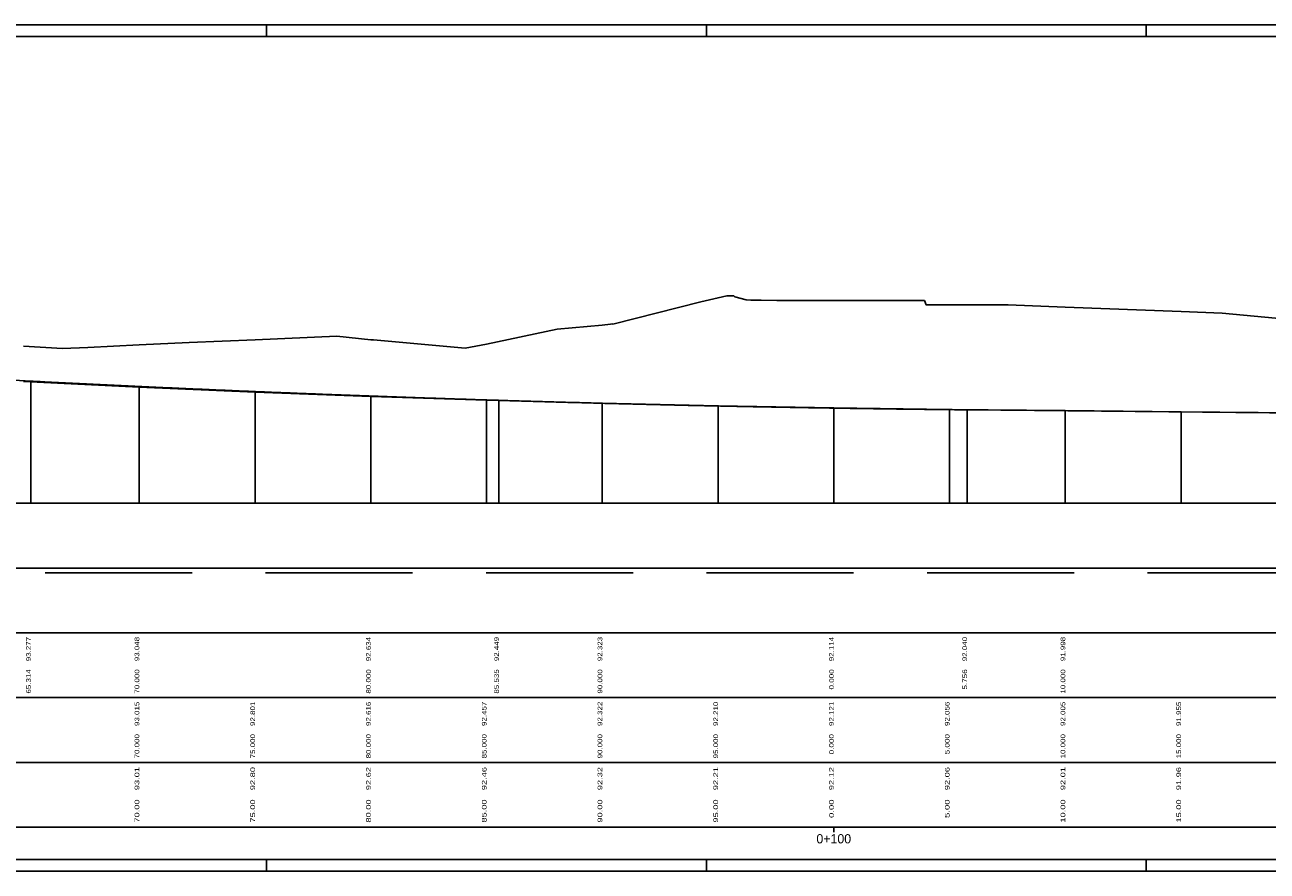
# Model space of a CAD drawing. Header units: metres. Extents: x 3458045 to 3462392, y 5482308 to 5484762.
# Tile 439 of 458: x 3461024 to 3461078, y 5484220 to 5484257. Entities that reach past the tile are written whole.
import ezdxf
from ezdxf.enums import TextEntityAlignment as Align

# ---------------------------------------------------------------- set-up
doc = ezdxf.new("R2010")
doc.units = ezdxf.units.M
doc.linetypes.add('VERDECKT', pattern=[9.525, 6.35, -3.175])
doc.layers.add('0000000___LAENG_01_Standard', color=1, linetype='CONTINUOUS')
doc.layers.add('STRAB_BW-Axe_LU-MA_100_100_Neu', color=1, linetype='CONTINUOUS')
doc.layers.add('SP_Höhenplan-Beschriftung-Linien', color=2, linetype='CONTINUOUS', lineweight=25)
doc.styles.add('TS001', font='Card001.shx', dxfattribs={"height": 0.2})

msp = doc.modelspace()

# ---------------------------------------------------------------- linework, layer by layer
at = {"layer": '0000000___LAENG_01_Standard'}
for p, q in [((3461024.4984, 5484241.2703), (3461024.4984, 5484235.9936)), ((3461029.1844, 5484241.0412), (3461029.1844, 5484235.9936)), ((3461034.1844, 5484240.7944), (3461034.1844, 5484235.9936)), ((3461039.1844, 5484240.6275), (3461039.1844, 5484235.9936)), ((3461044.1844, 5484240.4508), (3461044.1844, 5484235.9936)), ((3461044.7192, 5484240.4426), (3461044.7192, 5484235.9936)), ((3461049.1844, 5484240.3162), (3461049.1844, 5484235.9936)), ((3461054.1844, 5484240.2035), (3461054.1844, 5484235.9936)), ((3461059.1844, 5484240.1151), (3461059.1844, 5484235.9936)), ((3461064.1844, 5484240.0496), (3461064.1844, 5484235.9936)), ((3461064.94, 5484240.0333), (3461064.94, 5484235.9936)), ((3461069.1844, 5484239.9989), (3461069.1844, 5484235.9936)), ((3461074.1844, 5484239.9489), (3461074.1844, 5484235.9936))]:
    msp.add_line(p, q, dxfattribs=at)
at = {"layer": '0000000___LAENG_01_Standard', "color": 2}
for p, q in [((3460950.1844, 5484235.9936), (3461680.1844, 5484235.9936)), ((3461680.1844, 5484235.9936), (3460950.1844, 5484235.9936)), ((3460950.1844, 5484233.1936), (3461680.1844, 5484233.1936)), ((3461680.1844, 5484233.1936), (3460950.1844, 5484233.1936)), ((3460950.1844, 5484230.3936), (3461680.1844, 5484230.3936)), ((3461680.1844, 5484230.3936), (3460950.1844, 5484230.3936)), ((3460950.1844, 5484227.5936), (3461680.1844, 5484227.5936)), ((3461680.1844, 5484227.5936), (3460950.1844, 5484227.5936)), ((3460950.1844, 5484224.7936), (3461680.1844, 5484224.7936)), ((3461680.1844, 5484224.7936), (3460950.1844, 5484224.7936)), ((3460950.1844, 5484221.9936), (3461680.1844, 5484221.9936)), ((3461059.1844, 5484221.9936), (3461059.1844, 5484221.7736))]:
    msp.add_line(p, q, dxfattribs=at)
at = {"layer": '0000000___LAENG_01_Standard', "color": 39, "flags": 128}
msp.add_lwpolyline([(3461024.1844, 5484242.7785), (3461025.8662, 5484242.6795), (3461026.9627, 5484242.7324), (3461029.1844, 5484242.84), (3461031.343, 5484242.9469), (3461031.344, 5484242.9469), (3461034.1844, 5484243.0587), (3461037.7227, 5484243.2206), (3461039.1844, 5484243.0645), (3461039.3073, 5484243.052), (3461043.2555, 5484242.6976), (3461044.1844, 5484242.8735), (3461047.2377, 5484243.5165), (3461049.1844, 5484243.6981), (3461049.5407, 5484243.7369), (3461049.6217, 5484243.7464), (3461049.6321, 5484243.7442), (3461049.6466, 5484243.7385), (3461053.4398, 5484244.698), (3461054.1844, 5484244.8751), (3461054.5679, 5484244.9654), (3461054.8101, 5484244.9656), (3461054.8533, 5484244.9658), (3461054.8597, 5484244.9646), (3461054.8607, 5484244.9649), (3461054.8614, 5484244.9645), (3461054.9047, 5484244.9197), (3461055.4064, 5484244.7834), (3461055.5991, 5484244.7696), (3461055.9786, 5484244.7733), (3461055.9889, 5484244.7677), (3461056.0549, 5484244.7682), (3461056.7286, 5484244.7628), (3461056.9086, 5484244.7627), (3461059.1844, 5484244.7594), (3461061.5912, 5484244.7594), (3461061.9495, 5484244.7534), (3461062.7817, 5484244.7561), (3461063.0979, 5484244.7524), (3461063.1783, 5484244.566), (3461063.2756, 5484244.5659), (3461064.1844, 5484244.5662), (3461066.7214, 5484244.5668), (3461069.1844, 5484244.471), (3461074.1844, 5484244.2765), (3461075.9547, 5484244.2076), (3461079.1844, 5484243.9126)], dxfattribs=at)
at = {"layer": '0000000___LAENG_01_Standard', "color": 10, "flags": 128}
msp.add_lwpolyline([(3461023.7601, 5484241.3082), (3461024.4984, 5484241.2703), (3461024.5984, 5484241.2652), (3461024.6984, 5484241.2601), (3461024.7984, 5484241.255), (3461024.8984, 5484241.2499), (3461024.9984, 5484241.2448), (3461025.0984, 5484241.2397), (3461025.1984, 5484241.2347), (3461025.2984, 5484241.2296), (3461025.3984, 5484241.2246), (3461025.4984, 5484241.2195), (3461025.5984, 5484241.2145), (3461025.6984, 5484241.2095), (3461025.7984, 5484241.2045), (3461025.8984, 5484241.1995), (3461025.9984, 5484241.1945), (3461026.0984, 5484241.1896), (3461026.1984, 5484241.1846), (3461026.2984, 5484241.1797), (3461026.3984, 5484241.1747), (3461026.4984, 5484241.1698), (3461026.5984, 5484241.1649), (3461026.6984, 5484241.16), (3461026.7984, 5484241.1551), (3461026.8984, 5484241.1502), (3461026.9984, 5484241.1453), (3461027.0984, 5484241.1404), (3461027.1984, 5484241.1356), (3461027.2984, 5484241.1307), (3461027.3984, 5484241.1259), (3461027.4984, 5484241.1211), (3461027.5984, 5484241.1163), (3461027.6984, 5484241.1114), (3461027.7984, 5484241.1067), (3461027.8984, 5484241.1019), (3461027.9984, 5484241.0971), (3461028.0984, 5484241.0923), (3461028.1984, 5484241.0876), (3461028.2984, 5484241.0828), (3461028.3984, 5484241.0781), (3461028.4984, 5484241.0734), (3461028.5984, 5484241.0687), (3461028.6984, 5484241.064), (3461028.7984, 5484241.0593), (3461028.8984, 5484241.0546), (3461028.9984, 5484241.0499), (3461029.0984, 5484241.0452), (3461029.1984, 5484241.0406), (3461029.2984, 5484241.0359), (3461029.3984, 5484241.0313), (3461029.4984, 5484241.0267), (3461029.5984, 5484241.0221), (3461029.6984, 5484241.0175), (3461029.7984, 5484241.0129), (3461029.8984, 5484241.0083), (3461029.9984, 5484241.0037), (3461030.0984, 5484240.9992), (3461030.1984, 5484240.9946), (3461030.2984, 5484240.9901), (3461030.3984, 5484240.9856), (3461030.4984, 5484240.981), (3461030.5984, 5484240.9765), (3461030.6984, 5484240.972), (3461030.7984, 5484240.9675), (3461030.8984, 5484240.9631), (3461030.9984, 5484240.9586), (3461031.0984, 5484240.9541), (3461031.1984, 5484240.9497), (3461031.2984, 5484240.9452), (3461031.3984, 5484240.9408), (3461031.4984, 5484240.9364), (3461031.5984, 5484240.932), (3461031.6984, 5484240.9276), (3461031.7984, 5484240.9232), (3461031.8984, 5484240.9188), (3461031.9984, 5484240.9145), (3461032.0984, 5484240.9101), (3461032.1984, 5484240.9058), (3461032.2984, 5484240.9014), (3461032.3984, 5484240.8971), (3461032.4984, 5484240.8928), (3461032.5984, 5484240.8885), (3461032.6984, 5484240.8842), (3461032.7984, 5484240.8799), (3461032.8984, 5484240.8756), (3461032.9984, 5484240.8714), (3461033.0984, 5484240.8671), (3461033.1984, 5484240.8629), (3461033.2984, 5484240.8586), (3461033.3984, 5484240.8544), (3461033.4984, 5484240.8502), (3461033.5984, 5484240.846), (3461033.6984, 5484240.8418), (3461033.7984, 5484240.8376), (3461033.8984, 5484240.8335), (3461033.9984, 5484240.8293), (3461034.0984, 5484240.8252), (3461034.1984, 5484240.821), (3461034.2984, 5484240.8169), (3461034.3984, 5484240.8128), (3461034.4984, 5484240.8087), (3461034.5984, 5484240.8046), (3461034.6984, 5484240.8005), (3461034.7984, 5484240.7964), (3461034.8984, 5484240.7923), (3461034.9984, 5484240.7883), (3461035.0984, 5484240.7842), (3461035.1984, 5484240.7802), (3461035.2984, 5484240.7761), (3461035.3984, 5484240.7721), (3461035.4984, 5484240.7681), (3461035.5984, 5484240.7641), (3461035.6984, 5484240.7601), (3461035.7984, 5484240.7562), (3461035.8984, 5484240.7522), (3461035.9984, 5484240.7482), (3461036.0984, 5484240.7443), (3461036.1984, 5484240.7403), (3461036.2984, 5484240.7364), (3461036.3984, 5484240.7325), (3461036.4984, 5484240.7286), (3461036.5984, 5484240.7247), (3461036.6984, 5484240.7208), (3461036.7984, 5484240.7169), (3461036.8984, 5484240.7131), (3461036.9984, 5484240.7092), (3461037.0984, 5484240.7054), (3461037.1984, 5484240.7015), (3461037.2984, 5484240.6977), (3461037.3984, 5484240.6939), (3461037.4984, 5484240.6901), (3461037.5984, 5484240.6863), (3461037.6984, 5484240.6825), (3461037.7984, 5484240.6788), (3461037.8984, 5484240.675), (3461037.9984, 5484240.6712), (3461038.0984, 5484240.6675), (3461038.1984, 5484240.6638), (3461038.2984, 5484240.6601), (3461038.3984, 5484240.6563), (3461038.4984, 5484240.6526), (3461038.5984, 5484240.649), (3461038.6984, 5484240.6453), (3461038.7984, 5484240.6416), (3461038.8984, 5484240.6379), (3461038.9984, 5484240.6343), (3461039.0984, 5484240.6307), (3461039.1984, 5484240.627), (3461039.2984, 5484240.6234), (3461039.3984, 5484240.6198), (3461039.4984, 5484240.6162), (3461039.5984, 5484240.6126), (3461039.6984, 5484240.609), (3461039.7984, 5484240.6055), (3461039.8984, 5484240.6019), (3461039.9984, 5484240.5984), (3461040.0984, 5484240.5948), (3461040.1984, 5484240.5913), (3461040.2984, 5484240.5878), (3461040.3984, 5484240.5843), (3461040.4984, 5484240.5808), (3461040.5984, 5484240.5773), (3461040.6984, 5484240.5738), (3461040.7984, 5484240.5704), (3461040.8984, 5484240.5669), (3461040.9984, 5484240.5635), (3461041.0984, 5484240.56), (3461041.1984, 5484240.5566), (3461041.2984, 5484240.5532), (3461041.3984, 5484240.5498), (3461041.4984, 5484240.5464), (3461041.5984, 5484240.543), (3461041.6984, 5484240.5396), (3461041.7984, 5484240.5363), (3461041.8984, 5484240.5329), (3461041.9984, 5484240.5296), (3461042.0984, 5484240.5262), (3461042.1984, 5484240.5229), (3461042.2984, 5484240.5196), (3461042.3984, 5484240.5163), (3461042.4984, 5484240.513), (3461042.5984, 5484240.5097), (3461042.6984, 5484240.5065), (3461042.7984, 5484240.5032), (3461042.8984, 5484240.4999), (3461042.9984, 5484240.4967), (3461043.0984, 5484240.4935), (3461043.1984, 5484240.4903), (3461043.2984, 5484240.487), (3461043.3984, 5484240.4838), (3461043.4984, 5484240.4807), (3461043.5984, 5484240.4775), (3461043.6984, 5484240.4743), (3461043.7984, 5484240.4712), (3461043.8984, 5484240.468), (3461043.9984, 5484240.4649), (3461044.0984, 5484240.4617), (3461044.1984, 5484240.4586), (3461044.2984, 5484240.4555), (3461044.3984, 5484240.4524), (3461044.4984, 5484240.4493), (3461044.5984, 5484240.4463), (3461044.6984, 5484240.4432), (3461044.7984, 5484240.4401), (3461044.8984, 5484240.4371), (3461044.9984, 5484240.4341), (3461045.0984, 5484240.431), (3461045.1984, 5484240.428), (3461045.2984, 5484240.425), (3461045.3984, 5484240.422), (3461045.4984, 5484240.419), (3461045.5984, 5484240.4161), (3461045.6984, 5484240.4131), (3461045.7984, 5484240.4101), (3461045.8984, 5484240.4072), (3461045.9984, 5484240.4043), (3461046.0984, 5484240.4013), (3461046.1984, 5484240.3984), (3461046.2984, 5484240.3955), (3461046.3984, 5484240.3926), (3461046.4984, 5484240.3897), (3461046.5984, 5484240.3869), (3461046.6984, 5484240.384), (3461046.7984, 5484240.3812), (3461046.8984, 5484240.3783), (3461046.9984, 5484240.3755), (3461047.0984, 5484240.3727), (3461047.1984, 5484240.3699), (3461047.2984, 5484240.3671), (3461047.3984, 5484240.3643), (3461047.4984, 5484240.3615), (3461047.5984, 5484240.3587), (3461047.6984, 5484240.356), (3461047.7984, 5484240.3532), (3461047.8984, 5484240.3505), (3461047.9984, 5484240.3477), (3461048.0984, 5484240.345), (3461048.1984, 5484240.3423), (3461048.2984, 5484240.3396), (3461048.3984, 5484240.3369), (3461048.4984, 5484240.3343), (3461048.5984, 5484240.3316), (3461048.6984, 5484240.3289), (3461048.7984, 5484240.3263), (3461048.8984, 5484240.3237), (3461048.9984, 5484240.321), (3461049.0984, 5484240.3184), (3461049.1984, 5484240.3158), (3461049.2984, 5484240.3132), (3461049.3984, 5484240.3106), (3461049.4984, 5484240.308), (3461049.5984, 5484240.3055), (3461049.6984, 5484240.3029), (3461049.7984, 5484240.3004), (3461049.8984, 5484240.2979), (3461049.9984, 5484240.2953), (3461050.0984, 5484240.2928), (3461050.1984, 5484240.2903), (3461050.2984, 5484240.2878), (3461050.3984, 5484240.2853), (3461050.4984, 5484240.2829), (3461050.5984, 5484240.2804), (3461050.6984, 5484240.2779), (3461050.7984, 5484240.2755), (3461050.8984, 5484240.2731), (3461050.9984, 5484240.2707), (3461051.0984, 5484240.2682), (3461051.1984, 5484240.2658), (3461051.2984, 5484240.2635), (3461051.3984, 5484240.2611), (3461051.4984, 5484240.2587), (3461051.5984, 5484240.2563), (3461051.6984, 5484240.254), (3461051.7984, 5484240.2517), (3461051.8984, 5484240.2493), (3461051.9984, 5484240.247), (3461052.0984, 5484240.2447), (3461052.1984, 5484240.2424), (3461052.2984, 5484240.2401), (3461052.3984, 5484240.2378), (3461052.4984, 5484240.2356), (3461052.5984, 5484240.2333), (3461052.6984, 5484240.2311), (3461052.7984, 5484240.2288), (3461052.8984, 5484240.2266), (3461052.9984, 5484240.2244), (3461053.0984, 5484240.2222), (3461053.1984, 5484240.22), (3461053.2984, 5484240.2178), (3461053.3984, 5484240.2156), (3461053.4984, 5484240.2134), (3461053.5984, 5484240.2113), (3461053.6984, 5484240.2091), (3461053.7984, 5484240.207), (3461053.8984, 5484240.2049), (3461053.9984, 5484240.2028), (3461054.0984, 5484240.2007), (3461054.1984, 5484240.1986), (3461054.2984, 5484240.1965), (3461054.3984, 5484240.1944), (3461054.4984, 5484240.1924), (3461054.5984, 5484240.1903), (3461054.6984, 5484240.1883), (3461054.7984, 5484240.1862), (3461054.8984, 5484240.1842), (3461054.9984, 5484240.1822), (3461055.0984, 5484240.1802), (3461055.1984, 5484240.1782), (3461055.2984, 5484240.1762), (3461055.3984, 5484240.1742), (3461055.4984, 5484240.1723), (3461055.5984, 5484240.1703), (3461055.6984, 5484240.1684), (3461055.7984, 5484240.1665), (3461055.8984, 5484240.1645), (3461055.9984, 5484240.1626), (3461056.0984, 5484240.1607), (3461056.1984, 5484240.1588), (3461056.2984, 5484240.157), (3461056.3984, 5484240.1551), (3461056.4984, 5484240.1532), (3461056.5984, 5484240.1514), (3461056.6984, 5484240.1496), (3461056.7984, 5484240.1477), (3461056.8984, 5484240.1459), (3461056.9984, 5484240.1441), (3461057.0984, 5484240.1423), (3461057.1984, 5484240.1405), (3461057.2984, 5484240.1387), (3461057.3984, 5484240.137), (3461057.4984, 5484240.1352), (3461057.5984, 5484240.1335), (3461057.6984, 5484240.1317), (3461057.7984, 5484240.13), (3461057.8984, 5484240.1283), (3461057.9984, 5484240.1266), (3461058.0984, 5484240.1249), (3461058.1984, 5484240.1232), (3461058.2984, 5484240.1215), (3461058.3984, 5484240.1199), (3461058.4984, 5484240.1182), (3461058.5984, 5484240.1166), (3461058.6984, 5484240.1149), (3461058.7984, 5484240.1133), (3461058.8984, 5484240.1117), (3461058.9984, 5484240.1101), (3461059.0984, 5484240.1085), (3461059.1984, 5484240.1069), (3461059.2984, 5484240.1054), (3461059.3984, 5484240.1038), (3461059.4984, 5484240.1022), (3461059.5984, 5484240.1007), (3461059.6984, 5484240.0992), (3461059.7984, 5484240.0977), (3461059.8984, 5484240.0961), (3461059.9984, 5484240.0946), (3461060.0984, 5484240.0931), (3461060.1984, 5484240.0917), (3461060.2984, 5484240.0902), (3461060.3984, 5484240.0887), (3461060.4984, 5484240.0873), (3461060.5984, 5484240.0859), (3461060.6984, 5484240.0844), (3461060.7984, 5484240.083), (3461060.8984, 5484240.0816), (3461060.9984, 5484240.0802), (3461061.0984, 5484240.0788), (3461061.1984, 5484240.0774), (3461061.2984, 5484240.0761), (3461061.3984, 5484240.0747), (3461061.4984, 5484240.0734), (3461061.5984, 5484240.072), (3461061.6984, 5484240.0707), (3461061.7984, 5484240.0694), (3461061.8984, 5484240.0681), (3461061.9984, 5484240.0668), (3461062.0984, 5484240.0655), (3461062.1984, 5484240.0642), (3461062.2984, 5484240.063), (3461062.3984, 5484240.0617), (3461062.4984, 5484240.0605), (3461062.5984, 5484240.0592), (3461062.6984, 5484240.058), (3461062.7984, 5484240.0568), (3461062.8984, 5484240.0556), (3461062.9984, 5484240.0544), (3461063.0984, 5484240.0532), (3461063.1984, 5484240.052), (3461063.2984, 5484240.0509), (3461063.3984, 5484240.0497), (3461063.4984, 5484240.0486), (3461063.5984, 5484240.0474), (3461063.6984, 5484240.0463), (3461063.7984, 5484240.0452), (3461063.8984, 5484240.0441), (3461063.9984, 5484240.043), (3461064.0984, 5484240.0419), (3461064.1984, 5484240.0409), (3461064.2984, 5484240.0398), (3461064.3984, 5484240.0388), (3461064.4984, 5484240.0377), (3461064.5984, 5484240.0367), (3461064.6984, 5484240.0357), (3461064.7984, 5484240.0347), (3461064.8984, 5484240.0337), (3461064.94, 5484240.0333), (3461138.9685, 5484239.3008)], dxfattribs=at)
at = {"layer": '0000000___LAENG_01_Standard', "color": 3, "flags": 128}
msp.add_lwpolyline([(3461024.1844, 5484241.2525), (3461029.1844, 5484241.0085), (3461034.1844, 5484240.7944), (3461039.1844, 5484240.6096), (3461044.1844, 5484240.4508), (3461049.1844, 5484240.3154), (3461054.1844, 5484240.2035), (3461059.1844, 5484240.1151), (3461064.1844, 5484240.0496), (3461069.1844, 5484239.9989), (3461074.1844, 5484239.9489), (3461079.1844, 5484239.8989), (3461084.1844, 5484239.8489), (3461089.1844, 5484239.7989), (3461094.1844, 5484239.7489), (3461099.1844, 5484239.6989), (3461104.1844, 5484239.6489), (3461109.1844, 5484239.5989), (3461114.1844, 5484239.5489), (3461119.1844, 5484239.4989), (3461124.1844, 5484239.4489), (3461129.1844, 5484239.3989), (3461134.1844, 5484239.3489)], dxfattribs=at)
at = {"layer": 'SP_Höhenplan-Beschriftung-Linien', "color": 251, "linetype": 'VERDECKT'}
msp.add_line((3461717.2664, 5484232.9936), (3460947.2664, 5484232.9936), dxfattribs=at)
at = {"layer": 'STRAB_BW-Axe_LU-MA_100_100_Neu', "color": 4}
for p, q in [((3461034.6844, 5484256.6718), (3461034.6844, 5484256.1718)), ((3461053.6844, 5484256.6718), (3461053.6844, 5484256.1718)), ((3461072.6844, 5484256.6718), (3461072.6844, 5484256.1718)), ((3461034.6844, 5484220.0936), (3461034.6844, 5484220.5936)), ((3461053.6844, 5484220.0936), (3461053.6844, 5484220.5936)), ((3461072.6844, 5484220.0936), (3461072.6844, 5484220.5936))]:
    msp.add_line(p, q, dxfattribs=at)
at = {"layer": 'STRAB_BW-Axe_LU-MA_100_100_Neu', "color": 4, "flags": 128}
msp.add_lwpolyline([(3460947.6844, 5484220.0936), (3461699.6844, 5484220.0936), (3461699.6844, 5484256.6718), (3460947.6844, 5484256.6718), (3460947.6844, 5484220.0936)], close=True, dxfattribs=at)
at = {"layer": 'STRAB_BW-Axe_LU-MA_100_100_Neu', "color": 6, "flags": 128}
msp.add_lwpolyline([(3460949.6844, 5484220.5936), (3461699.1844, 5484220.5936), (3461699.1844, 5484256.1718), (3460949.6844, 5484256.1718), (3460949.6844, 5484220.5936)], close=True, dxfattribs=at)

# ---------------------------------------------------------------- texts
at = {"layer": '0000000___LAENG_01_Standard', "style": 'TS001'}
for s, width, p, p2 in [('93.277', 1.533708, (3461024.4984, 5484229.1686), (3461024.4984, 5484230.2186)), ('93.048', 1.618577, (3461029.1844, 5484229.1686), (3461029.1844, 5484230.2186)), ('92.634', 1.625, (3461039.1844, 5484229.1686), (3461039.1844, 5484230.2186)), ('92.449', 1.575, (3461044.7192, 5484229.1686), (3461044.7192, 5484230.2186)), ('92.323', 1.657895, (3461049.1844, 5484229.1686), (3461049.1844, 5484230.2186)), ('92.114', 1.811947, (3461059.1844, 5484229.1686), (3461059.1844, 5484230.2186)), ('92.040', 1.562977, (3461064.94, 5484229.1686), (3461064.94, 5484230.2186)), ('91.998', 1.811947, (3461069.1844, 5484229.1686), (3461069.1844, 5484230.2186)), ('65.314', 1.713389, (3461024.4984, 5484227.7686), (3461024.4984, 5484228.8186)), ('70.000', 1.505515, (3461029.1844, 5484227.7686), (3461029.1844, 5484228.8186)), ('80.000', 1.562977, (3461039.1844, 5484227.7686), (3461039.1844, 5484228.8186)), ('85.535', 1.631474, (3461044.7192, 5484227.7686), (3461044.7192, 5484228.8186)), ('90.000', 1.575, (3461049.1844, 5484227.7686), (3461049.1844, 5484228.8186)), ('0.000', 1.579861, (3461059.1844, 5484227.9436), (3461059.1844, 5484228.8186)), ('5.756', 1.594626, (3461064.94, 5484227.9436), (3461064.94, 5484228.8186)), ('10.000', 1.65121, (3461069.1844, 5484227.7686), (3461069.1844, 5484228.8186)), ('93.015', 1.742553, (3461029.1844, 5484226.3686), (3461029.1844, 5484227.4186)), ('92.801', 1.720588, (3461034.1844, 5484226.3686), (3461034.1844, 5484227.4186)), ('92.616', 1.757511, (3461039.1844, 5484226.3686), (3461039.1844, 5484227.4186)), ('92.457', 1.527985, (3461044.1844, 5484226.3686), (3461044.1844, 5484227.4186)), ('92.322', 1.638, (3461049.1844, 5484226.3686), (3461049.1844, 5484227.4186)), ('92.210', 1.70625, (3461054.1844, 5484226.3686), (3461054.1844, 5484227.4186)), ('92.121', 1.836323, (3461059.1844, 5484226.3686), (3461059.1844, 5484227.4186)), ('92.056', 1.618577, (3461064.1844, 5484226.3686), (3461064.1844, 5484227.4186)), ('92.005', 1.587209, (3461069.1844, 5484226.3686), (3461069.1844, 5484227.4186)), ('91.955', 1.757511, (3461074.1844, 5484226.3686), (3461074.1844, 5484227.4186)), ('70.000', 1.505515, (3461029.1844, 5484224.9686), (3461029.1844, 5484226.0186)), ('75.000', 1.516667, (3461034.1844, 5484224.9686), (3461034.1844, 5484226.0186)), ('80.000', 1.562977, (3461039.1844, 5484224.9686), (3461039.1844, 5484226.0186)), ('85.000', 1.575, (3461044.1844, 5484224.9686), (3461044.1844, 5484226.0186)), ('90.000', 1.575, (3461049.1844, 5484224.9686), (3461049.1844, 5484226.0186)), ('95.000', 1.587209, (3461054.1844, 5484224.9686), (3461054.1844, 5484226.0186)), ('0.000', 1.579861, (3461059.1844, 5484225.1436), (3461059.1844, 5484226.0186)), ('5.000', 1.594626, (3461064.1844, 5484225.1436), (3461064.1844, 5484226.0186)), ('10.000', 1.65121, (3461069.1844, 5484224.9686), (3461069.1844, 5484226.0186)), ('15.000', 1.664634, (3461074.1844, 5484224.9686), (3461074.1844, 5484226.0186)), ('93.01', 2.085561, (3461029.1844, 5484223.5936), (3461029.1844, 5484224.5936)), ('92.80', 1.902439, (3461034.1844, 5484223.5936), (3461034.1844, 5484224.5936)), ('92.62', 1.921182, (3461039.1844, 5484223.5936), (3461039.1844, 5484224.5936)), ('92.46', 1.875, (3461044.1844, 5484223.5936), (3461044.1844, 5484224.5936)), ('92.32', 1.940298, (3461049.1844, 5484223.5936), (3461049.1844, 5484224.5936)), ('92.21', 2.041885, (3461054.1844, 5484223.5936), (3461054.1844, 5484224.5936)), ('92.12', 2.063492, (3461059.1844, 5484223.5936), (3461059.1844, 5484224.5936)), ('92.06', 1.902439, (3461064.1844, 5484223.5936), (3461064.1844, 5484224.5936)), ('92.01', 2.03125, (3461069.1844, 5484223.5936), (3461069.1844, 5484224.5936)), ('91.96', 2.142857, (3461074.1844, 5484223.5936), (3461074.1844, 5484224.5936)), ('70.00', 1.756757, (3461029.1844, 5484222.1936), (3461029.1844, 5484223.1936)), ('75.00', 1.772727, (3461034.1844, 5484222.1936), (3461034.1844, 5484223.1936)), ('80.00', 1.839623, (3461039.1844, 5484222.1936), (3461039.1844, 5484223.1936)), ('85.00', 1.857143, (3461044.1844, 5484222.1936), (3461044.1844, 5484223.1936)), ('90.00', 1.857143, (3461049.1844, 5484222.1936), (3461049.1844, 5484223.1936)), ('95.00', 1.875, (3461054.1844, 5484222.1936), (3461054.1844, 5484223.1936)), ('0.00', 1.879518, (3461059.1844, 5484222.3936), (3461059.1844, 5484223.1936)), ('5.00', 1.902439, (3461064.1844, 5484222.3936), (3461064.1844, 5484223.1936)), ('10.00', 1.969697, (3461069.1844, 5484222.1936), (3461069.1844, 5484223.1936)), ('15.00', 1.989796, (3461074.1844, 5484222.1936), (3461074.1844, 5484223.1936))]:
    msp.add_text(s, height=0.2, rotation=90, dxfattribs=dict(at, width=width)).set_placement(p, p2, align=Align.FIT)
at = {"layer": '0000000___LAENG_01_Standard', "color": 2, "style": 'TS001', "width": 1.329545}
msp.add_text('0+100', height=0.4, dxfattribs=at).set_placement((3461058.4344, 5484221.2936), (3461059.9344, 5484221.2936), align=Align.FIT)

doc.saveas('drawing.dxf')
